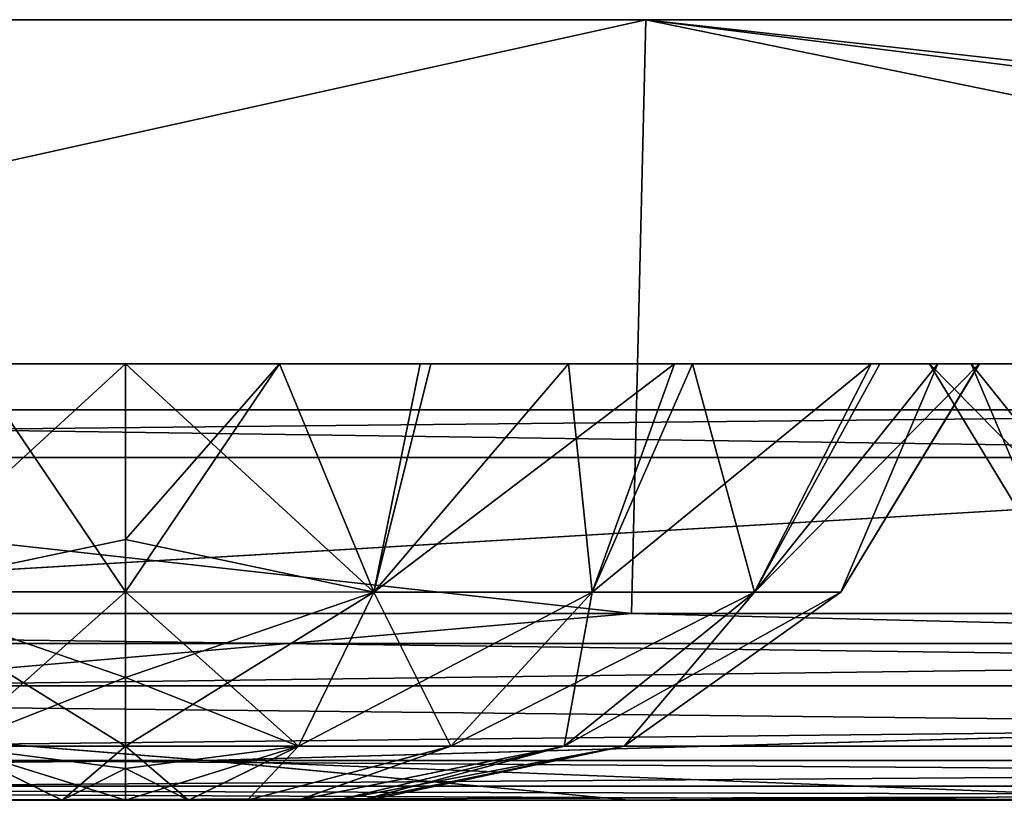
# Model space of a CAD drawing. Header units: millimetres. Extents: x -168 to 168, y -6 to 84.
# Tile 458 of 656: x 67.23 to 69.75, y -2 to 0. Entities that reach past the tile are written whole.
import ezdxf

# ---------------------------------------------------------------- set-up
doc = ezdxf.new("R2010")
doc.units = ezdxf.units.MM
doc.header["$LTSCALE"] = 65.185185
for name, color, linetype in [('14', 7, 'CONTINUOUS'), ('177', 7, 'CONTINUOUS'), ('207', 7, 'CONTINUOUS'), ('209', 7, 'CONTINUOUS'), ('213', 7, 'CONTINUOUS'), ('51', 7, 'CONTINUOUS'), ('54', 7, 'CONTINUOUS'), ('558', 7, 'CONTINUOUS'), ('560', 7, 'CONTINUOUS'), ('561', 7, 'CONTINUOUS'), ('562', 7, 'CONTINUOUS'), ('563', 7, 'CONTINUOUS'), ('564', 7, 'CONTINUOUS'), ('565', 7, 'CONTINUOUS'), ('6', 7, 'CONTINUOUS'), ('66', 7, 'CONTINUOUS'), ('67', 7, 'CONTINUOUS'), ('70', 7, 'CONTINUOUS'), ('9', 7, 'CONTINUOUS')]:
    doc.layers.add(name, color=color, linetype=linetype)

msp = doc.modelspace()

# ---------------------------------------------------------------- linework, layer by layer
at = {"layer": '14', "linetype": 'CONTINUOUS'}
for points in [[(61.9698, -1.7064, -124.7895), (61.9698, -1.5218, -124.8336), (76.2636, -1.7064, -124.7895), (61.9698, -1.7064, -124.7895)], [(76.2636, -1.7064, -124.7895), (61.9698, -1.5218, -124.8336), (68.7969, -1.5218, -124.8336), (76.2636, -1.7064, -124.7895)], [(76.2636, -1.5218, -124.8336), (76.2636, -1.7064, -124.7895), (68.7969, -1.5218, -124.8336), (76.2636, -1.5218, -124.8336)], [(61.9698, -1.8612, -124.6798), (61.9698, -1.7064, -124.7895), (76.2636, -1.8612, -124.6798), (61.9698, -1.8612, -124.6798)], [(76.2636, -1.8612, -124.6798), (61.9698, -1.7064, -124.7895), (76.2636, -1.7064, -124.7895), (76.2636, -1.8612, -124.6798)], [(61.9698, -1.964, -124.5203), (61.9698, -1.8612, -124.6798), (76.2636, -1.964, -124.5203), (61.9698, -1.964, -124.5203)], [(76.2636, -1.964, -124.5203), (61.9698, -1.8612, -124.6798), (76.2636, -1.8612, -124.6798), (76.2636, -1.964, -124.5203)], [(70.3013, -2, -124.334), (61.9698, -2, -124.334), (61.9698, -1.964, -124.5203), (70.3013, -2, -124.334)], [(76.2635, -2, -124.334), (70.3013, -2, -124.334), (61.9698, -1.964, -124.5203), (76.2635, -2, -124.334)], [(76.2635, -2, -124.334), (61.9698, -1.964, -124.5203), (76.2636, -1.964, -124.5203), (76.2635, -2, -124.334)]]:
    msp.add_3dface(points, dxfattribs=at)
at = {"layer": '177', "linetype": 'CONTINUOUS'}
for points in [[(55.0671, 0, 124.9), (66.6738, -1.5218, 124.8336), (68.7969, -1.5218, 124.8336), (55.0671, 0, 124.9)], [(68.8339, 0, 124.9), (55.0671, 0, 124.9), (68.7969, -1.5218, 124.8336), (68.8339, 0, 124.9)], [(68.8339, 0, 124.9), (68.7969, -1.5218, 124.8336), (80.9676, -1.5218, 124.8336), (68.8339, 0, 124.9)], [(82.6006, 0, 124.9), (68.8339, 0, 124.9), (82.5563, -1.5218, 124.8336), (82.6006, 0, 124.9)], [(68.8339, 0, 124.9), (80.9676, -1.5218, 124.8336), (82.5563, -1.5218, 124.8336), (68.8339, 0, 124.9)]]:
    msp.add_3dface(points, dxfattribs=at)
at = {"layer": '207', "linetype": 'CONTINUOUS'}
for points in [[(77.7803, -1, 63.7044), (63.4866, -1, 63.6635), (77.7803, -1, 49.5479), (77.7803, -1, 63.7044)], [(63.4866, -1, 49.516), (63.4866, -1, 35.3686), (77.7803, -1, 35.3913), (63.4866, -1, 49.516)], [(77.7803, -1, 49.5479), (63.4866, -1, 49.516), (77.7803, -1, 35.3913), (77.7803, -1, 49.5479)], [(63.4866, -1, 35.3686), (63.4866, -1, 21.2212), (77.7803, -1, 21.2348), (63.4866, -1, 35.3686)], [(77.7803, -1, 35.3913), (63.4866, -1, 35.3686), (77.7803, -1, 21.2348), (77.7803, -1, 35.3913)], [(63.4866, -1, 21.2212), (63.4866, -1, 7.0737), (77.7803, -1, 7.0783), (63.4866, -1, 21.2212)], [(77.7803, -1, 21.2348), (63.4866, -1, 21.2212), (77.7803, -1, 7.0783), (77.7803, -1, 21.2348)], [(63.4866, -1, 7.0737), (63.4866, -1, -7.0737), (77.7803, -1, 7.0783), (63.4866, -1, 7.0737)], [(63.4866, -1, -7.0737), (63.4866, -1, -21.2212), (77.7803, -1, -7.0783), (63.4866, -1, -7.0737)], [(77.7803, -1, 7.0783), (63.4866, -1, -7.0737), (77.7803, -1, -7.0783), (77.7803, -1, 7.0783)], [(63.4866, -1, -21.2212), (63.4866, -1, -35.3686), (77.7803, -1, -21.2348), (63.4866, -1, -21.2212)], [(77.7803, -1, -7.0783), (63.4866, -1, -21.2212), (77.7803, -1, -21.2348), (77.7803, -1, -7.0783)], [(63.4866, -1, -35.3686), (63.4866, -1, -49.516), (77.7803, -1, -35.3913), (63.4866, -1, -35.3686)], [(63.4866, -1, 120.2521), (63.4866, -1, 106.1058), (77.7803, -1, 106.174), (63.4866, -1, 120.2521)], [(71.9608, -1, 120.2959), (63.4866, -1, 120.2521), (77.7803, -1, 106.174), (71.9608, -1, 120.2959)], [(63.4866, -1, 106.1058), (63.4866, -1, 91.9583), (77.7803, -1, 92.0174), (63.4866, -1, 106.1058)], [(77.7803, -1, 106.174), (63.4866, -1, 106.1058), (77.7803, -1, 92.0174), (77.7803, -1, 106.174)], [(63.4866, -1, 91.9583), (63.4866, -1, 77.8109), (77.7803, -1, 77.8609), (63.4866, -1, 91.9583)], [(77.7803, -1, 92.0174), (63.4866, -1, 91.9583), (77.7803, -1, 77.8609), (77.7803, -1, 92.0174)], [(63.4866, -1, 77.8109), (63.4866, -1, 63.6635), (77.7803, -1, 63.7044), (63.4866, -1, 77.8109)], [(77.7803, -1, 77.8609), (63.4866, -1, 77.8109), (77.7803, -1, 63.7044), (77.7803, -1, 77.8609)], [(63.4866, -1, 63.6635), (63.4866, -1, 49.516), (77.7803, -1, 49.5479), (63.4866, -1, 63.6635)], [(77.7803, -1, -21.2348), (63.4866, -1, -35.3686), (77.7803, -1, -35.3913), (77.7803, -1, -21.2348)], [(63.4866, -1, -49.516), (63.4866, -1, -63.6635), (77.7803, -1, -49.5479), (63.4866, -1, -49.516)], [(77.7803, -1, -35.3913), (63.4866, -1, -49.516), (77.7803, -1, -49.5479), (77.7803, -1, -35.3913)], [(63.4866, -1, -63.6635), (63.4866, -1, -77.8109), (77.7803, -1, -63.7044), (63.4866, -1, -63.6635)], [(77.7803, -1, -49.5479), (63.4866, -1, -63.6635), (77.7803, -1, -63.7044), (77.7803, -1, -49.5479)], [(63.4866, -1, -77.8109), (63.4866, -1, -91.9583), (77.7803, -1, -77.8609), (63.4866, -1, -77.8109)], [(77.7803, -1, -63.7044), (63.4866, -1, -77.8109), (77.7803, -1, -77.8609), (77.7803, -1, -63.7044)], [(63.4866, -1, -91.9583), (63.4866, -1, -106.1058), (77.7803, -1, -92.0174), (63.4866, -1, -91.9583)], [(77.7803, -1, -77.8609), (63.4866, -1, -91.9583), (77.7803, -1, -92.0174), (77.7803, -1, -77.8609)], [(63.4866, -1, -106.1058), (63.4866, -1, -120.2521), (77.7803, -1, -106.174), (63.4866, -1, -106.1058)], [(77.7803, -1, -92.0174), (63.4866, -1, -106.1058), (77.7803, -1, -106.174), (77.7803, -1, -92.0174)], [(77.7803, -1, -106.174), (63.4866, -1, -120.2521), (71.9608, -1, -120.2959), (77.7803, -1, -106.174)]]:
    msp.add_3dface(points, dxfattribs=at)
at = {"layer": '209', "linetype": 'CONTINUOUS'}
for points in [[(60.0287, -1.1213, -120.3571), (72.0343, -1.1213, -120.4176), (63.4866, -1, -120.2521), (60.0287, -1.1213, -120.3571)], [(63.4866, -1, -120.2521), (72.0343, -1.1213, -120.4176), (71.9608, -1, -120.2959), (63.4866, -1, -120.2521)]]:
    msp.add_3dface(points, dxfattribs=at)
at = {"layer": '213', "linetype": 'CONTINUOUS'}
for points in [[(60.0287, -1.1213, 120.3571), (63.4866, -1, 120.2521), (71.9608, -1, 120.2959), (60.0287, -1.1213, 120.3571)], [(72.0343, -1.1213, 120.4176), (60.0287, -1.1213, 120.3571), (71.9608, -1, 120.2959), (72.0343, -1.1213, 120.4176)]]:
    msp.add_3dface(points, dxfattribs=at)
at = {"layer": '51', "linetype": 'CONTINUOUS'}
for points in [[(68.7916, -2, 122.5215), (55.5345, -2, 124.334), (55.2599, -2, 122.4575), (68.7916, -2, 122.5215)], [(66.6738, -2, 124.334), (55.5345, -2, 124.334), (68.7916, -2, 122.5215), (66.6738, -2, 124.334)], [(69.1945, -2, 124.334), (66.6738, -2, 124.334), (68.7916, -2, 122.5215), (69.1945, -2, 124.334)], [(82.3233, -2, 122.5996), (69.1945, -2, 124.334), (68.7916, -2, 122.5215), (82.3233, -2, 122.5996)], [(80.9676, -2, 124.334), (69.1945, -2, 124.334), (82.3233, -2, 122.5996), (80.9676, -2, 124.334)]]:
    msp.add_3dface(points, dxfattribs=at)
at = {"layer": '54', "linetype": 'CONTINUOUS'}
for points in [[(72.0343, -1.1213, 120.4176), (64.0069, -1.5981, 120.9973), (60.0287, -1.1213, 120.3571), (72.0343, -1.1213, 120.4176)], [(78.23, -1.5981, 121.0745), (64.0069, -1.5981, 120.9973), (72.0343, -1.1213, 120.4176), (78.23, -1.5981, 121.0745)], [(67.7086, -1.898, 121.7402), (54.1672, -1.898, 121.6772), (64.0069, -1.5981, 120.9973), (67.7086, -1.898, 121.7402)], [(78.23, -1.5981, 121.0745), (67.7086, -1.898, 121.7402), (64.0069, -1.5981, 120.9973), (78.23, -1.5981, 121.0745)], [(81.25, -1.898, 121.8172), (67.7086, -1.898, 121.7402), (78.23, -1.5981, 121.0745), (81.25, -1.898, 121.8172)], [(67.7086, -1.898, 121.7402), (55.2599, -2, 122.4575), (54.1672, -1.898, 121.6772), (67.7086, -1.898, 121.7402)], [(68.7916, -2, 122.5215), (55.2599, -2, 122.4575), (67.7086, -1.898, 121.7402), (68.7916, -2, 122.5215)], [(81.25, -1.898, 121.8172), (68.7916, -2, 122.5215), (67.7086, -1.898, 121.7402), (81.25, -1.898, 121.8172)], [(82.3233, -2, 122.5996), (68.7916, -2, 122.5215), (81.25, -1.898, 121.8172), (82.3233, -2, 122.5996)]]:
    msp.add_3dface(points, dxfattribs=at)
at = {"layer": '558', "linetype": 'CONTINUOUS'}
for points in [[(69.5614, -0.8815, 7.6395), (69.5608, -0.8815, 6.8636), (69.9155, -1.4659, 7.5735), (69.5614, -0.8815, 7.6395)], [(69.5608, -0.8815, 6.8636), (69.6679, -0.8814, 6.471), (69.9155, -1.4659, 6.9265), (69.5608, -0.8815, 6.8636)], [(69.9155, -1.4659, 7.5735), (69.5608, -0.8815, 6.8636), (69.9155, -1.4659, 6.9265), (69.9155, -1.4659, 7.5735)], [(70.1368, -1.4659, 8.1814), (69.5614, -0.8815, 7.6395), (69.9155, -1.4659, 7.5735), (70.1368, -1.4659, 8.1814)], [(69.8165, -0.8815, 8.3469), (69.5614, -0.8815, 7.6395), (70.1368, -1.4659, 8.1814), (69.8165, -0.8815, 8.3469)], [(69.9155, -1.4659, 6.9265), (69.6679, -0.8814, 6.471), (70.1368, -1.4659, 6.3186), (69.9155, -1.4659, 6.9265)], [(69.6679, -0.8814, 6.471), (69.8385, -0.8815, 6.1151), (70.1368, -1.4659, 6.3186), (69.6679, -0.8814, 6.471)]]:
    msp.add_3dface(points, dxfattribs=at)
at = {"layer": '560', "linetype": 'CONTINUOUS'}
for points in [[(67.1865, -2, -6.9587), (67.1871, -2, -8.0417), (67.3375, -2, -6.8959), (67.1865, -2, -6.9587)], [(67.1871, -2, -8.0417), (67.3379, -2, -8.1042), (67.3375, -2, -6.8959), (67.1871, -2, -8.0417)], [(67.3379, -2, -8.1042), (67.5, -2, -8.1256), (67.3375, -2, -6.8959), (67.3379, -2, -8.1042)], [(67.3375, -2, -6.8959), (67.5, -2, -8.1256), (67.5, -2, -6.8744), (67.3375, -2, -6.8959)], [(67.6621, -2, -6.8958), (67.5, -2, -6.8744), (67.6625, -2, -8.1041), (67.6621, -2, -6.8958)], [(67.5, -2, -6.8744), (67.5, -2, -8.1256), (67.6625, -2, -8.1041), (67.5, -2, -6.8744)], [(67.8129, -2, -6.9583), (67.6621, -2, -6.8958), (67.6625, -2, -8.1041), (67.8129, -2, -6.9583)], [(67.8135, -2, -8.0413), (67.8129, -2, -6.9583), (67.6625, -2, -8.1041), (67.8135, -2, -8.0413)], [(67.9424, -2, -7.0577), (67.8129, -2, -6.9583), (67.8135, -2, -8.0413), (67.9424, -2, -7.0577)], [(67.9428, -2, -7.9418), (67.9424, -2, -7.0577), (67.8135, -2, -8.0413), (67.9428, -2, -7.9418)], [(68.0418, -2, -7.1873), (67.9424, -2, -7.0577), (67.9428, -2, -7.9418), (68.0418, -2, -7.1873)], [(68.0421, -2, -7.8123), (68.0418, -2, -7.1873), (67.9428, -2, -7.9418), (68.0421, -2, -7.8123)], [(68.1042, -2, -7.338), (68.0418, -2, -7.1873), (68.0421, -2, -7.8123), (68.1042, -2, -7.338)], [(68.1044, -2, -7.6615), (68.1042, -2, -7.338), (68.0421, -2, -7.8123), (68.1044, -2, -7.6615)], [(68.1256, -2, -7.4997), (68.1042, -2, -7.338), (68.1044, -2, -7.6615), (68.1256, -2, -7.4997)]]:
    msp.add_3dface(points, dxfattribs=at)
at = {"layer": '561', "linetype": 'CONTINUOUS'}
for points in [[(66.7442, -0.8815, -9.5906), (67.5, -0.8815, -9.723), (66.8629, -1.4659, -9.2505), (66.7442, -0.8815, -9.5906)], [(66.8629, -1.4659, -9.2505), (67.5, -0.8815, -9.723), (67.5, -1.3318, -9.4766), (66.8629, -1.4659, -9.2505)], [(67.5, -1.4658, -5.6371), (67.1048, -0.8815, -5.3124), (66.8629, -1.4659, -5.7495), (67.5, -1.4658, -5.6371)], [(67.5, -0.8815, -5.277), (67.1048, -0.8815, -5.3124), (67.5, -1.4658, -5.6371), (67.5, -0.8815, -5.277)], [(67.5, -1.3318, -5.5234), (67.5, -0.8815, -5.277), (67.5, -1.4658, -5.6371), (67.5, -1.3318, -5.5234)], [(67.5, -1.4658, -9.3629), (66.8629, -1.4659, -9.2505), (67.5, -1.3318, -9.4766), (67.5, -1.4658, -9.3629)], [(66.8629, -1.4659, -9.2505), (67.5, -1.4658, -9.3629), (67.0557, -1.8609, -8.7206), (66.8629, -1.4659, -9.2505)], [(67.5, -1.4658, -5.6371), (66.8629, -1.4659, -5.7495), (67.5, -1.6856, -5.8895), (67.5, -1.4658, -5.6371)], [(67.5, -1.6856, -5.8895), (66.8629, -1.4659, -5.7495), (67.5, -1.8609, -6.201), (67.5, -1.6856, -5.8895)], [(67.5, -1.8609, -6.201), (66.8629, -1.4659, -5.7495), (67.0557, -1.8609, -6.2794), (67.5, -1.8609, -6.201)], [(67.5, -1.4658, -9.3629), (67.5, -1.6856, -9.1105), (67.0557, -1.8609, -8.7206), (67.5, -1.4658, -9.3629)], [(67.0557, -1.8609, -8.7206), (67.5, -1.6856, -9.1105), (67.5, -1.8609, -8.799), (67.0557, -1.8609, -8.7206)], [(67.1865, -2, -6.9587), (67.3375, -2, -6.8959), (67.0557, -1.8609, -6.2794), (67.1865, -2, -6.9587)], [(67.3375, -2, -6.8959), (67.5, -2, -6.8744), (67.0557, -1.8609, -6.2794), (67.3375, -2, -6.8959)], [(67.0557, -1.8609, -6.2794), (67.5, -2, -6.8744), (67.5, -1.9185, -6.3543), (67.0557, -1.8609, -6.2794)], [(67.5, -1.8609, -6.201), (67.0557, -1.8609, -6.2794), (67.5, -1.9185, -6.3543), (67.5, -1.8609, -6.201)], [(67.3379, -2, -8.1042), (67.1871, -2, -8.0417), (67.0557, -1.8609, -8.7206), (67.3379, -2, -8.1042)], [(67.3379, -2, -8.1042), (67.0557, -1.8609, -8.7206), (67.5, -1.8609, -8.799), (67.3379, -2, -8.1042)], [(67.3379, -2, -8.1042), (67.5, -1.8609, -8.799), (67.5, -1.9185, -8.6457), (67.3379, -2, -8.1042)], [(67.5, -2, -8.1256), (67.3379, -2, -8.1042), (67.5, -1.9185, -8.6457), (67.5, -2, -8.1256)]]:
    msp.add_3dface(points, dxfattribs=at)
at = {"layer": '562', "linetype": 'CONTINUOUS'}
for points in [[(67.5, -0.8815, -5.277), (67.5, -1.3318, -5.5234), (68.1369, -1.4666, -5.7502), (67.5, -0.8815, -5.277)], [(67.5, -0.8815, -5.277), (68.1369, -1.4666, -5.7502), (68.2558, -0.8815, -5.4094), (67.5, -0.8815, -5.277)], [(67.5, -1.3318, -9.4766), (67.5, -0.8815, -9.723), (67.8952, -0.8815, -9.6876), (67.5, -1.3318, -9.4766)], [(67.5, -1.4658, -9.3629), (67.5, -1.3318, -9.4766), (67.8952, -0.8815, -9.6876), (67.5, -1.4658, -9.3629)], [(68.1369, -1.4666, -9.2498), (67.5, -1.4658, -9.3629), (67.8952, -0.8815, -9.6876), (68.1369, -1.4666, -9.2498)], [(68.2834, -0.8815, -9.5804), (68.1369, -1.4666, -9.2498), (67.8952, -0.8815, -9.6876), (68.2834, -0.8815, -9.5804)], [(68.6969, -1.4666, -8.9264), (68.1369, -1.4666, -9.2498), (68.6362, -0.8815, -9.4107), (68.6969, -1.4666, -8.9264)], [(68.6362, -0.8815, -9.4107), (68.1369, -1.4666, -9.2498), (68.2834, -0.8815, -9.5804), (68.6362, -0.8815, -9.4107)], [(68.2558, -0.8815, -5.4094), (68.1369, -1.4666, -5.7502), (68.9076, -0.8815, -5.7794), (68.2558, -0.8815, -5.4094)], [(68.1369, -1.4666, -5.7502), (68.6969, -1.4666, -6.0736), (68.9076, -0.8815, -5.7794), (68.1369, -1.4666, -5.7502)], [(68.9533, -0.8815, -9.1822), (68.6969, -1.4666, -8.9264), (68.6362, -0.8815, -9.4107), (68.9533, -0.8815, -9.1822)], [(68.6969, -1.4666, -6.0736), (69.1126, -1.4666, -6.569), (69.4115, -0.8815, -6.3651), (68.6969, -1.4666, -6.0736)], [(68.9076, -0.8815, -5.7794), (68.6969, -1.4666, -6.0736), (69.4115, -0.8815, -6.3651), (68.9076, -0.8815, -5.7794)], [(69.1126, -1.4666, -8.431), (68.6969, -1.4666, -8.9264), (68.9533, -0.8815, -9.1822), (69.1126, -1.4666, -8.431)], [(69.4335, -0.8815, -8.5969), (69.1126, -1.4666, -8.431), (68.9533, -0.8815, -9.1822), (69.4335, -0.8815, -8.5969)], [(69.1126, -1.4666, -6.569), (69.3338, -1.4666, -7.1767), (69.5821, -0.8814, -6.721), (69.1126, -1.4666, -6.569)], [(69.4115, -0.8815, -6.3651), (69.1126, -1.4666, -6.569), (69.5821, -0.8814, -6.721), (69.4115, -0.8815, -6.3651)], [(69.6886, -0.8815, -7.8895), (69.1126, -1.4666, -8.431), (69.4335, -0.8815, -8.5969), (69.6886, -0.8815, -7.8895)], [(69.3338, -1.4666, -7.8234), (69.1126, -1.4666, -8.431), (69.6886, -0.8815, -7.8895), (69.3338, -1.4666, -7.8234)], [(69.6892, -0.8815, -7.1136), (69.3338, -1.4666, -7.8234), (69.6886, -0.8815, -7.8895), (69.6892, -0.8815, -7.1136)], [(69.5821, -0.8814, -6.721), (69.3338, -1.4666, -7.1767), (69.6892, -0.8815, -7.1136), (69.5821, -0.8814, -6.721)], [(69.3338, -1.4666, -7.1767), (69.3338, -1.4666, -7.8234), (69.6892, -0.8815, -7.1136), (69.3338, -1.4666, -7.1767)], [(67.5, -1.3318, -5.5234), (67.5, -1.4658, -5.6371), (68.1369, -1.4666, -5.7502), (67.5, -1.3318, -5.5234)], [(67.5, -1.6856, -9.1105), (67.5, -1.4658, -9.3629), (68.1369, -1.4666, -9.2498), (67.5, -1.6856, -9.1105)], [(67.5, -1.4658, -5.6371), (67.5, -1.6856, -5.8895), (67.9441, -1.8612, -6.28), (67.5, -1.4658, -5.6371)], [(68.1369, -1.4666, -5.7502), (67.5, -1.4658, -5.6371), (67.9441, -1.8612, -6.28), (68.1369, -1.4666, -5.7502)], [(67.5, -1.8609, -8.799), (67.5, -1.6856, -9.1105), (68.1369, -1.4666, -9.2498), (67.5, -1.8609, -8.799)], [(67.5, -1.8609, -8.799), (68.1369, -1.4666, -9.2498), (67.944, -1.8612, -8.72), (67.5, -1.8609, -8.799)], [(68.1369, -1.4666, -9.2498), (68.6969, -1.4666, -8.9264), (67.944, -1.8612, -8.72), (68.1369, -1.4666, -9.2498)], [(67.944, -1.8612, -8.72), (68.6969, -1.4666, -8.9264), (68.3345, -1.8612, -8.4945), (67.944, -1.8612, -8.72)], [(68.3345, -1.8612, -6.5055), (68.1369, -1.4666, -5.7502), (67.9441, -1.8612, -6.28), (68.3345, -1.8612, -6.5055)], [(68.6969, -1.4666, -6.0736), (68.1369, -1.4666, -5.7502), (68.3345, -1.8612, -6.5055), (68.6969, -1.4666, -6.0736)], [(68.6243, -1.8612, -6.8509), (68.6969, -1.4666, -6.0736), (68.3345, -1.8612, -6.5055), (68.6243, -1.8612, -6.8509)], [(68.3345, -1.8612, -8.4945), (69.1126, -1.4666, -8.431), (68.6243, -1.8612, -8.1491), (68.3345, -1.8612, -8.4945)], [(68.6969, -1.4666, -8.9264), (69.1126, -1.4666, -8.431), (68.3345, -1.8612, -8.4945), (68.6969, -1.4666, -8.9264)], [(68.6243, -1.8612, -8.1491), (69.3338, -1.4666, -7.8234), (68.7785, -1.8612, -7.7254), (68.6243, -1.8612, -8.1491)], [(69.1126, -1.4666, -6.569), (68.6969, -1.4666, -6.0736), (68.6243, -1.8612, -6.8509), (69.1126, -1.4666, -6.569)], [(68.7785, -1.8612, -7.2746), (69.1126, -1.4666, -6.569), (68.6243, -1.8612, -6.8509), (68.7785, -1.8612, -7.2746)], [(69.1126, -1.4666, -8.431), (69.3338, -1.4666, -7.8234), (68.6243, -1.8612, -8.1491), (69.1126, -1.4666, -8.431)], [(69.3338, -1.4666, -7.8234), (69.3338, -1.4666, -7.1767), (68.7785, -1.8612, -7.7254), (69.3338, -1.4666, -7.8234)], [(69.3338, -1.4666, -7.1767), (69.1126, -1.4666, -6.569), (68.7785, -1.8612, -7.2746), (69.3338, -1.4666, -7.1767)], [(68.7785, -1.8612, -7.7254), (69.3338, -1.4666, -7.1767), (68.7785, -1.8612, -7.2746), (68.7785, -1.8612, -7.7254)], [(67.5, -1.6856, -5.8895), (67.5, -1.8609, -6.201), (67.9441, -1.8612, -6.28), (67.5, -1.6856, -5.8895)], [(67.5, -1.9185, -8.6457), (67.5, -1.8609, -8.799), (67.944, -1.8612, -8.72), (67.5, -1.9185, -8.6457)], [(67.5, -1.8609, -6.201), (67.6621, -2, -6.8958), (67.9441, -1.8612, -6.28), (67.5, -1.8609, -6.201)], [(67.6621, -2, -6.8958), (67.5, -1.8609, -6.201), (67.5, -1.9185, -6.3543), (67.6621, -2, -6.8958)], [(67.6625, -2, -8.1041), (67.5, -2, -8.1256), (67.944, -1.8612, -8.72), (67.6625, -2, -8.1041)], [(67.5, -2, -8.1256), (67.5, -1.9185, -8.6457), (67.944, -1.8612, -8.72), (67.5, -2, -8.1256)], [(67.6621, -2, -6.8958), (67.8129, -2, -6.9583), (67.9441, -1.8612, -6.28), (67.6621, -2, -6.8958)], [(67.8135, -2, -8.0413), (67.6625, -2, -8.1041), (67.944, -1.8612, -8.72), (67.8135, -2, -8.0413)], [(67.8129, -2, -6.9583), (68.3345, -1.8612, -6.5055), (67.9441, -1.8612, -6.28), (67.8129, -2, -6.9583)], [(67.8129, -2, -6.9583), (67.9424, -2, -7.0577), (68.3345, -1.8612, -6.5055), (67.8129, -2, -6.9583)], [(67.8135, -2, -8.0413), (67.944, -1.8612, -8.72), (68.3345, -1.8612, -8.4945), (67.8135, -2, -8.0413)], [(67.9428, -2, -7.9418), (67.8135, -2, -8.0413), (68.3345, -1.8612, -8.4945), (67.9428, -2, -7.9418)], [(67.9424, -2, -7.0577), (68.6243, -1.8612, -6.8509), (68.3345, -1.8612, -6.5055), (67.9424, -2, -7.0577)], [(67.9424, -2, -7.0577), (68.0418, -2, -7.1873), (68.6243, -1.8612, -6.8509), (67.9424, -2, -7.0577)], [(67.9428, -2, -7.9418), (68.3345, -1.8612, -8.4945), (68.6243, -1.8612, -8.1491), (67.9428, -2, -7.9418)], [(68.0421, -2, -7.8123), (67.9428, -2, -7.9418), (68.6243, -1.8612, -8.1491), (68.0421, -2, -7.8123)], [(68.0418, -2, -7.1873), (68.1042, -2, -7.338), (68.6243, -1.8612, -6.8509), (68.0418, -2, -7.1873)], [(68.0421, -2, -7.8123), (68.6243, -1.8612, -8.1491), (68.7785, -1.8612, -7.7254), (68.0421, -2, -7.8123)], [(68.1044, -2, -7.6615), (68.0421, -2, -7.8123), (68.7785, -1.8612, -7.7254), (68.1044, -2, -7.6615)], [(68.1042, -2, -7.338), (68.7785, -1.8612, -7.2746), (68.6243, -1.8612, -6.8509), (68.1042, -2, -7.338)], [(68.1042, -2, -7.338), (68.1256, -2, -7.4997), (68.7785, -1.8612, -7.2746), (68.1042, -2, -7.338)], [(68.1256, -2, -7.4997), (68.1044, -2, -7.6615), (68.7785, -1.8612, -7.7254), (68.1256, -2, -7.4997)], [(68.1256, -2, -7.4997), (68.7785, -1.8612, -7.7254), (68.7785, -1.8612, -7.2746), (68.1256, -2, -7.4997)], [(67.5, -2, -6.8744), (67.6621, -2, -6.8958), (67.5, -1.9185, -6.3543), (67.5, -2, -6.8744)]]:
    msp.add_3dface(points, dxfattribs=at)
at = {"layer": '563', "linetype": 'CONTINUOUS'}
for points in [[(67.1865, -2, -74.4587), (67.1871, -2, -75.5417), (67.3375, -2, -74.3959), (67.1865, -2, -74.4587)], [(67.1871, -2, -75.5417), (67.3379, -2, -75.6042), (67.3375, -2, -74.3959), (67.1871, -2, -75.5417)], [(67.3375, -2, -74.3959), (67.5, -2, -75.6256), (67.5, -2, -74.3744), (67.3375, -2, -74.3959)], [(67.3379, -2, -75.6042), (67.5, -2, -75.6256), (67.3375, -2, -74.3959), (67.3379, -2, -75.6042)], [(67.6621, -2, -74.3958), (67.5, -2, -74.3744), (67.6625, -2, -75.6041), (67.6621, -2, -74.3958)], [(67.5, -2, -74.3744), (67.5, -2, -75.6256), (67.6625, -2, -75.6041), (67.5, -2, -74.3744)], [(67.8129, -2, -74.4583), (67.6621, -2, -74.3958), (67.6625, -2, -75.6041), (67.8129, -2, -74.4583)], [(67.8135, -2, -75.5413), (67.8129, -2, -74.4583), (67.6625, -2, -75.6041), (67.8135, -2, -75.5413)], [(67.9424, -2, -74.5577), (67.8129, -2, -74.4583), (67.8135, -2, -75.5413), (67.9424, -2, -74.5577)], [(67.9428, -2, -75.4418), (67.9424, -2, -74.5577), (67.8135, -2, -75.5413), (67.9428, -2, -75.4418)], [(68.0418, -2, -74.6873), (67.9424, -2, -74.5577), (67.9428, -2, -75.4418), (68.0418, -2, -74.6873)], [(68.0421, -2, -75.3123), (68.0418, -2, -74.6873), (67.9428, -2, -75.4418), (68.0421, -2, -75.3123)], [(68.1042, -2, -74.838), (68.0418, -2, -74.6873), (68.0421, -2, -75.3123), (68.1042, -2, -74.838)], [(68.1044, -2, -75.1615), (68.1042, -2, -74.838), (68.0421, -2, -75.3123), (68.1044, -2, -75.1615)], [(68.1256, -2, -74.9997), (68.1042, -2, -74.838), (68.1044, -2, -75.1615), (68.1256, -2, -74.9997)]]:
    msp.add_3dface(points, dxfattribs=at)
at = {"layer": '564', "linetype": 'CONTINUOUS'}
for points in [[(66.7442, -0.8815, -77.0906), (67.5, -0.8815, -77.223), (66.8629, -1.4659, -76.7505), (66.7442, -0.8815, -77.0906)], [(66.8629, -1.4659, -76.7505), (67.5, -0.8815, -77.223), (67.5, -1.3318, -76.9766), (66.8629, -1.4659, -76.7505)], [(67.5, -1.4658, -73.1371), (67.1048, -0.8815, -72.8124), (66.8629, -1.4659, -73.2495), (67.5, -1.4658, -73.1371)], [(67.5, -0.8815, -72.777), (67.1048, -0.8815, -72.8124), (67.5, -1.4658, -73.1371), (67.5, -0.8815, -72.777)], [(67.5, -1.3318, -73.0234), (67.5, -0.8815, -72.777), (67.5, -1.4658, -73.1371), (67.5, -1.3318, -73.0234)], [(67.5, -1.4658, -76.8629), (66.8629, -1.4659, -76.7505), (67.5, -1.3318, -76.9766), (67.5, -1.4658, -76.8629)], [(67.5, -1.4658, -73.1371), (66.8629, -1.4659, -73.2495), (67.5, -1.6856, -73.3895), (67.5, -1.4658, -73.1371)], [(66.8629, -1.4659, -76.7505), (67.5, -1.4658, -76.8629), (67.0557, -1.8609, -76.2206), (66.8629, -1.4659, -76.7505)], [(67.5, -1.8609, -73.701), (66.8629, -1.4659, -73.2495), (67.0557, -1.8609, -73.7794), (67.5, -1.8609, -73.701)], [(67.5, -1.6856, -73.3895), (66.8629, -1.4659, -73.2495), (67.5, -1.8609, -73.701), (67.5, -1.6856, -73.3895)], [(67.5, -1.4658, -76.8629), (67.5, -1.6856, -76.6105), (67.0557, -1.8609, -76.2206), (67.5, -1.4658, -76.8629)], [(67.0557, -1.8609, -76.2206), (67.5, -1.6856, -76.6105), (67.5, -1.8609, -76.299), (67.0557, -1.8609, -76.2206)], [(67.1865, -2, -74.4587), (67.3375, -2, -74.3959), (67.0557, -1.8609, -73.7794), (67.1865, -2, -74.4587)], [(67.3375, -2, -74.3959), (67.5, -2, -74.3744), (67.0557, -1.8609, -73.7794), (67.3375, -2, -74.3959)], [(67.0557, -1.8609, -73.7794), (67.5, -2, -74.3744), (67.5, -1.9185, -73.8543), (67.0557, -1.8609, -73.7794)], [(67.5, -1.8609, -73.701), (67.0557, -1.8609, -73.7794), (67.5, -1.9185, -73.8543), (67.5, -1.8609, -73.701)], [(67.3379, -2, -75.6042), (67.1871, -2, -75.5417), (67.0557, -1.8609, -76.2206), (67.3379, -2, -75.6042)], [(67.3379, -2, -75.6042), (67.0557, -1.8609, -76.2206), (67.5, -1.8609, -76.299), (67.3379, -2, -75.6042)], [(67.3379, -2, -75.6042), (67.5, -1.8609, -76.299), (67.5, -1.9185, -76.1457), (67.3379, -2, -75.6042)], [(67.5, -2, -75.6256), (67.3379, -2, -75.6042), (67.5, -1.9185, -76.1457), (67.5, -2, -75.6256)]]:
    msp.add_3dface(points, dxfattribs=at)
at = {"layer": '565', "linetype": 'CONTINUOUS'}
for points in [[(67.5, -0.8815, -72.777), (67.5, -1.3318, -73.0234), (68.1369, -1.4666, -73.2502), (67.5, -0.8815, -72.777)], [(67.5, -0.8815, -72.777), (68.1369, -1.4666, -73.2502), (68.2558, -0.8815, -72.9094), (67.5, -0.8815, -72.777)], [(67.5, -1.3318, -76.9766), (67.5, -0.8815, -77.223), (67.8952, -0.8815, -77.1876), (67.5, -1.3318, -76.9766)], [(67.5, -1.4658, -76.8629), (67.5, -1.3318, -76.9766), (67.8952, -0.8815, -77.1876), (67.5, -1.4658, -76.8629)], [(68.1369, -1.4666, -76.7498), (67.5, -1.4658, -76.8629), (67.8952, -0.8815, -77.1876), (68.1369, -1.4666, -76.7498)], [(68.2834, -0.8815, -77.0804), (68.1369, -1.4666, -76.7498), (67.8952, -0.8815, -77.1876), (68.2834, -0.8815, -77.0804)], [(68.6969, -1.4666, -76.4264), (68.1369, -1.4666, -76.7498), (68.6362, -0.8815, -76.9107), (68.6969, -1.4666, -76.4264)], [(68.6362, -0.8815, -76.9107), (68.1369, -1.4666, -76.7498), (68.2834, -0.8815, -77.0804), (68.6362, -0.8815, -76.9107)], [(68.2558, -0.8815, -72.9094), (68.1369, -1.4666, -73.2502), (68.9076, -0.8815, -73.2794), (68.2558, -0.8815, -72.9094)], [(68.1369, -1.4666, -73.2502), (68.6969, -1.4666, -73.5736), (68.9076, -0.8815, -73.2794), (68.1369, -1.4666, -73.2502)], [(68.9533, -0.8815, -76.6822), (68.6969, -1.4666, -76.4264), (68.6362, -0.8815, -76.9107), (68.9533, -0.8815, -76.6822)], [(68.6969, -1.4666, -73.5736), (69.1126, -1.4666, -74.069), (69.4115, -0.8815, -73.8651), (68.6969, -1.4666, -73.5736)], [(69.1126, -1.4666, -75.931), (68.6969, -1.4666, -76.4264), (68.9533, -0.8815, -76.6822), (69.1126, -1.4666, -75.931)], [(68.9076, -0.8815, -73.2794), (68.6969, -1.4666, -73.5736), (69.4115, -0.8815, -73.8651), (68.9076, -0.8815, -73.2794)], [(69.4335, -0.8815, -76.0969), (69.1126, -1.4666, -75.931), (68.9533, -0.8815, -76.6822), (69.4335, -0.8815, -76.0969)], [(69.3338, -1.4666, -75.3234), (69.1126, -1.4666, -75.931), (69.6886, -0.8815, -75.3895), (69.3338, -1.4666, -75.3234)], [(69.6886, -0.8815, -75.3895), (69.1126, -1.4666, -75.931), (69.4335, -0.8815, -76.0969), (69.6886, -0.8815, -75.3895)], [(69.4115, -0.8815, -73.8651), (69.1126, -1.4666, -74.069), (69.5821, -0.8814, -74.221), (69.4115, -0.8815, -73.8651)], [(69.1126, -1.4666, -74.069), (69.3338, -1.4666, -74.6767), (69.5821, -0.8814, -74.221), (69.1126, -1.4666, -74.069)], [(69.5821, -0.8814, -74.221), (69.3338, -1.4666, -74.6767), (69.6892, -0.8815, -74.6136), (69.5821, -0.8814, -74.221)], [(69.6892, -0.8815, -74.6136), (69.3338, -1.4666, -75.3234), (69.6886, -0.8815, -75.3895), (69.6892, -0.8815, -74.6136)], [(69.3338, -1.4666, -74.6767), (69.3338, -1.4666, -75.3234), (69.6892, -0.8815, -74.6136), (69.3338, -1.4666, -74.6767)], [(67.5, -1.3318, -73.0234), (67.5, -1.4658, -73.1371), (68.1369, -1.4666, -73.2502), (67.5, -1.3318, -73.0234)], [(67.5, -1.6856, -76.6105), (67.5, -1.4658, -76.8629), (68.1369, -1.4666, -76.7498), (67.5, -1.6856, -76.6105)], [(68.1369, -1.4666, -73.2502), (67.5, -1.4658, -73.1371), (67.9441, -1.8612, -73.78), (68.1369, -1.4666, -73.2502)], [(67.5, -1.4658, -73.1371), (67.5, -1.6856, -73.3895), (67.9441, -1.8612, -73.78), (67.5, -1.4658, -73.1371)], [(67.5, -1.8609, -76.299), (68.1369, -1.4666, -76.7498), (67.944, -1.8612, -76.22), (67.5, -1.8609, -76.299)], [(67.5, -1.8609, -76.299), (67.5, -1.6856, -76.6105), (68.1369, -1.4666, -76.7498), (67.5, -1.8609, -76.299)], [(68.1369, -1.4666, -76.7498), (68.6969, -1.4666, -76.4264), (67.944, -1.8612, -76.22), (68.1369, -1.4666, -76.7498)], [(67.944, -1.8612, -76.22), (68.6969, -1.4666, -76.4264), (68.3345, -1.8612, -75.9945), (67.944, -1.8612, -76.22)], [(68.3345, -1.8612, -74.0055), (68.1369, -1.4666, -73.2502), (67.9441, -1.8612, -73.78), (68.3345, -1.8612, -74.0055)], [(68.6969, -1.4666, -73.5736), (68.1369, -1.4666, -73.2502), (68.3345, -1.8612, -74.0055), (68.6969, -1.4666, -73.5736)], [(68.6969, -1.4666, -76.4264), (69.1126, -1.4666, -75.931), (68.3345, -1.8612, -75.9945), (68.6969, -1.4666, -76.4264)], [(68.6243, -1.8612, -74.3509), (68.6969, -1.4666, -73.5736), (68.3345, -1.8612, -74.0055), (68.6243, -1.8612, -74.3509)], [(68.3345, -1.8612, -75.9945), (69.1126, -1.4666, -75.931), (68.6243, -1.8612, -75.6491), (68.3345, -1.8612, -75.9945)], [(69.1126, -1.4666, -75.931), (69.3338, -1.4666, -75.3234), (68.6243, -1.8612, -75.6491), (69.1126, -1.4666, -75.931)], [(68.7785, -1.8612, -74.7746), (69.1126, -1.4666, -74.069), (68.6243, -1.8612, -74.3509), (68.7785, -1.8612, -74.7746)], [(69.1126, -1.4666, -74.069), (68.6969, -1.4666, -73.5736), (68.6243, -1.8612, -74.3509), (69.1126, -1.4666, -74.069)], [(68.6243, -1.8612, -75.6491), (69.3338, -1.4666, -75.3234), (68.7785, -1.8612, -75.2254), (68.6243, -1.8612, -75.6491)], [(69.3338, -1.4666, -74.6767), (69.1126, -1.4666, -74.069), (68.7785, -1.8612, -74.7746), (69.3338, -1.4666, -74.6767)], [(68.7785, -1.8612, -75.2254), (69.3338, -1.4666, -74.6767), (68.7785, -1.8612, -74.7746), (68.7785, -1.8612, -75.2254)], [(69.3338, -1.4666, -75.3234), (69.3338, -1.4666, -74.6767), (68.7785, -1.8612, -75.2254), (69.3338, -1.4666, -75.3234)], [(67.5, -1.6856, -73.3895), (67.5, -1.8609, -73.701), (67.9441, -1.8612, -73.78), (67.5, -1.6856, -73.3895)], [(67.5, -1.9185, -76.1457), (67.5, -1.8609, -76.299), (67.944, -1.8612, -76.22), (67.5, -1.9185, -76.1457)], [(67.5, -1.8609, -73.701), (67.6621, -2, -74.3958), (67.9441, -1.8612, -73.78), (67.5, -1.8609, -73.701)], [(67.6621, -2, -74.3958), (67.5, -1.8609, -73.701), (67.5, -1.9185, -73.8543), (67.6621, -2, -74.3958)], [(67.6625, -2, -75.6041), (67.5, -2, -75.6256), (67.944, -1.8612, -76.22), (67.6625, -2, -75.6041)], [(67.5, -2, -75.6256), (67.5, -1.9185, -76.1457), (67.944, -1.8612, -76.22), (67.5, -2, -75.6256)], [(67.6621, -2, -74.3958), (67.8129, -2, -74.4583), (67.9441, -1.8612, -73.78), (67.6621, -2, -74.3958)], [(67.8135, -2, -75.5413), (67.6625, -2, -75.6041), (67.944, -1.8612, -76.22), (67.8135, -2, -75.5413)], [(67.8129, -2, -74.4583), (68.3345, -1.8612, -74.0055), (67.9441, -1.8612, -73.78), (67.8129, -2, -74.4583)], [(67.8129, -2, -74.4583), (67.9424, -2, -74.5577), (68.3345, -1.8612, -74.0055), (67.8129, -2, -74.4583)], [(67.8135, -2, -75.5413), (67.944, -1.8612, -76.22), (68.3345, -1.8612, -75.9945), (67.8135, -2, -75.5413)], [(67.9428, -2, -75.4418), (67.8135, -2, -75.5413), (68.3345, -1.8612, -75.9945), (67.9428, -2, -75.4418)], [(67.9424, -2, -74.5577), (68.6243, -1.8612, -74.3509), (68.3345, -1.8612, -74.0055), (67.9424, -2, -74.5577)], [(67.9424, -2, -74.5577), (68.0418, -2, -74.6873), (68.6243, -1.8612, -74.3509), (67.9424, -2, -74.5577)], [(67.9428, -2, -75.4418), (68.3345, -1.8612, -75.9945), (68.6243, -1.8612, -75.6491), (67.9428, -2, -75.4418)], [(68.0421, -2, -75.3123), (67.9428, -2, -75.4418), (68.6243, -1.8612, -75.6491), (68.0421, -2, -75.3123)], [(68.0418, -2, -74.6873), (68.1042, -2, -74.838), (68.6243, -1.8612, -74.3509), (68.0418, -2, -74.6873)], [(68.0421, -2, -75.3123), (68.6243, -1.8612, -75.6491), (68.7785, -1.8612, -75.2254), (68.0421, -2, -75.3123)], [(68.1044, -2, -75.1615), (68.0421, -2, -75.3123), (68.7785, -1.8612, -75.2254), (68.1044, -2, -75.1615)], [(68.1042, -2, -74.838), (68.1256, -2, -74.9997), (68.7785, -1.8612, -74.7746), (68.1042, -2, -74.838)], [(68.1042, -2, -74.838), (68.7785, -1.8612, -74.7746), (68.6243, -1.8612, -74.3509), (68.1042, -2, -74.838)], [(68.1256, -2, -74.9997), (68.1044, -2, -75.1615), (68.7785, -1.8612, -75.2254), (68.1256, -2, -74.9997)], [(68.1256, -2, -74.9997), (68.7785, -1.8612, -75.2254), (68.7785, -1.8612, -74.7746), (68.1256, -2, -74.9997)], [(67.5, -2, -74.3744), (67.6621, -2, -74.3958), (67.5, -1.9185, -73.8543), (67.5, -2, -74.3744)]]:
    msp.add_3dface(points, dxfattribs=at)
at = {"layer": '6', "linetype": 'CONTINUOUS'}
for points in [[(60.0287, -1.1213, -120.3571), (64.0029, -1.5981, -120.9972), (72.0343, -1.1213, -120.4176), (60.0287, -1.1213, -120.3571)], [(64.0029, -1.5981, -120.9972), (78.226, -1.5981, -121.0744), (72.0343, -1.1213, -120.4176), (64.0029, -1.5981, -120.9972)], [(54.1651, -1.898, -121.6772), (67.7066, -1.898, -121.7402), (64.0029, -1.5981, -120.9972), (54.1651, -1.898, -121.6772)], [(64.0029, -1.5981, -120.9972), (67.7066, -1.898, -121.7402), (78.226, -1.5981, -121.0744), (64.0029, -1.5981, -120.9972)], [(67.7066, -1.898, -121.7402), (81.2479, -1.898, -121.8171), (78.226, -1.5981, -121.0744), (67.7066, -1.898, -121.7402)], [(67.7066, -1.898, -121.7402), (54.1651, -1.898, -121.6772), (56.0076, -2, -122.4606), (67.7066, -1.898, -121.7402)], [(68.7916, -2, -122.5215), (67.7066, -1.898, -121.7402), (56.0076, -2, -122.4606), (68.7916, -2, -122.5215)], [(81.2479, -1.898, -121.8171), (67.7066, -1.898, -121.7402), (70.3013, -2, -122.5295), (81.2479, -1.898, -121.8171)], [(70.3013, -2, -122.5295), (67.7066, -1.898, -121.7402), (68.7916, -2, -122.5215), (70.3013, -2, -122.5295)]]:
    msp.add_3dface(points, dxfattribs=at)
at = {"layer": '66', "linetype": 'CONTINUOUS'}
for points in [[(68.8339, 0, -124.9), (61.9698, -1.5218, -124.8336), (55.0671, 0, -124.9), (68.8339, 0, -124.9)], [(68.7969, -1.5218, -124.8336), (61.9698, -1.5218, -124.8336), (68.8339, 0, -124.9), (68.7969, -1.5218, -124.8336)], [(76.2636, -1.5218, -124.8336), (68.7969, -1.5218, -124.8336), (68.8339, 0, -124.9), (76.2636, -1.5218, -124.8336)], [(82.6006, 0, -124.9), (76.2636, -1.5218, -124.8336), (68.8339, 0, -124.9), (82.6006, 0, -124.9)]]:
    msp.add_3dface(points, dxfattribs=at)
at = {"layer": '67', "linetype": 'CONTINUOUS'}
for points in [[(55.0671, 0, 124.9), (68.8339, 0, 124.9), (55.5111, 0, 110.6205), (55.0671, 0, 124.9)], [(68.8339, 0, -124.9), (55.0671, 0, -124.9), (55.5111, 0, -118.0793), (68.8339, 0, -124.9)], [(55.5111, 0, 110.6205), (68.8339, 0, 124.9), (69.3889, 0, 110.6205), (55.5111, 0, 110.6205)], [(69.3889, 0, -118.0793), (68.8339, 0, -124.9), (55.5111, 0, -118.0793), (69.3889, 0, -118.0793)], [(68.8339, 0, 124.9), (82.6006, 0, 124.9), (69.3889, 0, 110.6205), (68.8339, 0, 124.9)], [(82.6006, 0, -124.9), (68.8339, 0, -124.9), (69.3889, 0, -118.0793), (82.6006, 0, -124.9)], [(69.3889, 0, 110.6205), (82.6006, 0, 124.9), (83.2667, 0, 110.6205), (69.3889, 0, 110.6205)], [(83.2667, 0, -118.0793), (82.6006, 0, -124.9), (69.3889, 0, -118.0793), (83.2667, 0, -118.0793)]]:
    msp.add_3dface(points, dxfattribs=at)
at = {"layer": '70', "linetype": 'CONTINUOUS'}
for points in [[(66.6738, -1.5218, 124.8336), (66.6738, -1.7064, 124.7895), (68.7969, -1.5218, 124.8336), (66.6738, -1.5218, 124.8336)], [(68.7969, -1.5218, 124.8336), (66.6738, -1.7064, 124.7895), (80.9676, -1.5218, 124.8336), (68.7969, -1.5218, 124.8336)], [(80.9676, -1.5218, 124.8336), (66.6738, -1.7064, 124.7895), (80.9676, -1.7064, 124.7895), (80.9676, -1.5218, 124.8336)], [(66.6738, -1.7064, 124.7895), (66.6738, -1.8612, 124.6798), (80.9676, -1.7064, 124.7895), (66.6738, -1.7064, 124.7895)], [(80.9676, -1.7064, 124.7895), (66.6738, -1.8612, 124.6798), (80.9676, -1.8612, 124.6798), (80.9676, -1.7064, 124.7895)], [(66.6738, -1.8612, 124.6798), (66.6738, -1.964, 124.5203), (80.9676, -1.8612, 124.6798), (66.6738, -1.8612, 124.6798)], [(80.9676, -1.8612, 124.6798), (66.6738, -1.964, 124.5203), (80.9676, -1.964, 124.5203), (80.9676, -1.8612, 124.6798)], [(66.6738, -1.964, 124.5203), (66.6738, -2, 124.334), (80.9676, -1.964, 124.5203), (66.6738, -1.964, 124.5203)], [(66.6738, -2, 124.334), (69.1945, -2, 124.334), (80.9676, -1.964, 124.5203), (66.6738, -2, 124.334)], [(69.1945, -2, 124.334), (80.9676, -2, 124.334), (80.9676, -1.964, 124.5203), (69.1945, -2, 124.334)]]:
    msp.add_3dface(points, dxfattribs=at)
at = {"layer": '9', "linetype": 'CONTINUOUS'}
for points in [[(70.3013, -2, -122.5295), (68.7916, -2, -122.5215), (56.0076, -2, -124.334), (70.3013, -2, -122.5295)], [(70.3013, -2, -122.5295), (56.0076, -2, -124.334), (61.9698, -2, -124.334), (70.3013, -2, -122.5295)], [(68.7916, -2, -122.5215), (56.0076, -2, -122.4606), (56.0076, -2, -124.334), (68.7916, -2, -122.5215)], [(70.3013, -2, -124.334), (70.3013, -2, -122.5295), (61.9698, -2, -124.334), (70.3013, -2, -124.334)]]:
    msp.add_3dface(points, dxfattribs=at)

doc.saveas('drawing.dxf')
